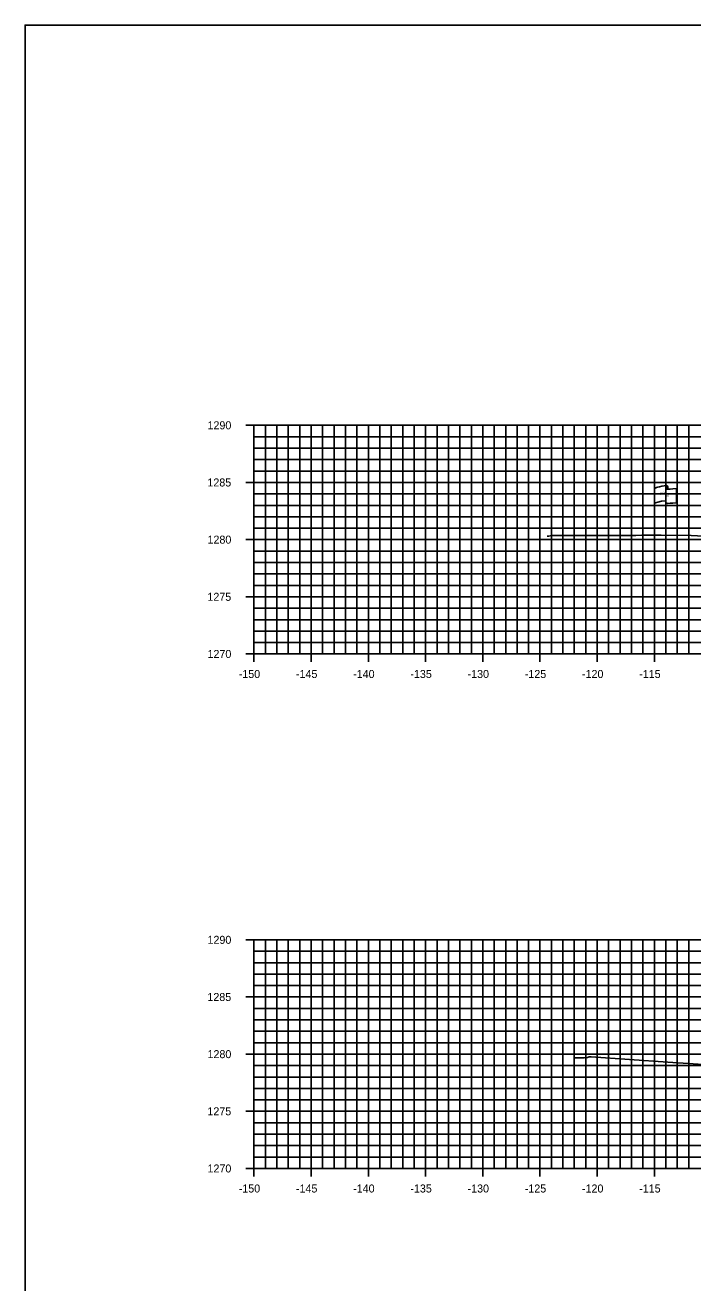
# Model space of a CAD drawing. Extents: x 674939 to 678919, y 750652 to 765176.
# Drawn here: x 678578.5 to 678636.9, y 763456.3 to 763566.3 of the extents above; entities that cross this region are included whole.
import ezdxf

# ---------------------------------------------------------------- set-up
doc = ezdxf.new("R2010")
doc.units = 0
for name, color, linetype in [('R_Axis', 7, 'Continuous'), ('R_Axis Annot', 7, 'Continuous'), ('R_Exist Surface', 7, 'Continuous'), ('R_Grid', 7, 'Continuous'), ('R_No Plot', 7, 'Continuous'), ('S_EXIST_ROW', 7, 'Continuous')]:
    doc.layers.add(name, color=color, linetype=linetype)

msp = doc.modelspace()

# ---------------------------------------------------------------- linework, layer by layer
at = {"layer": 'R_Axis'}
for p, q in [((678597.83, 763531.29), (678599.23, 763531.29)), ((678598.53, 763511.29), (678598.53, 763531.29)), ((678598.53, 763530.29), (678598.88, 763530.29)), ((678598.53, 763529.29), (678598.88, 763529.29)), ((678598.53, 763528.29), (678598.88, 763528.29)), ((678598.53, 763527.29), (678598.88, 763527.29)), ((678597.83, 763526.29), (678599.23, 763526.29)), ((678598.53, 763525.29), (678598.88, 763525.29)), ((678598.53, 763524.29), (678598.88, 763524.29)), ((678598.53, 763523.29), (678598.88, 763523.29)), ((678598.53, 763522.29), (678598.88, 763522.29)), ((678597.83, 763521.29), (678599.23, 763521.29)), ((678598.53, 763520.29), (678598.88, 763520.29)), ((678598.53, 763519.29), (678598.88, 763519.29)), ((678598.53, 763518.29), (678598.88, 763518.29)), ((678598.53, 763517.29), (678598.88, 763517.29)), ((678597.83, 763516.29), (678599.23, 763516.29)), ((678598.53, 763515.29), (678598.88, 763515.29)), ((678598.53, 763514.29), (678598.88, 763514.29)), ((678598.53, 763513.29), (678598.88, 763513.29)), ((678598.53, 763512.29), (678598.88, 763512.29)), ((678597.83, 763511.29), (678599.23, 763511.29)), ((678598.53, 763510.59), (678598.53, 763511.99)), ((678598.53, 763511.29), (678898.53, 763511.29)), ((678603.53, 763510.59), (678603.53, 763511.99)), ((678608.53, 763510.59), (678608.53, 763511.99)), ((678613.53, 763510.59), (678613.53, 763511.99)), ((678618.53, 763510.59), (678618.53, 763511.99)), ((678623.53, 763510.59), (678623.53, 763511.99)), ((678628.53, 763510.59), (678628.53, 763511.99)), ((678633.53, 763510.59), (678633.53, 763511.99)), ((678597.83, 763486.29), (678599.23, 763486.29)), ((678598.53, 763466.29), (678598.53, 763486.29)), ((678598.53, 763485.29), (678598.88, 763485.29)), ((678598.53, 763484.29), (678598.88, 763484.29)), ((678598.53, 763483.29), (678598.88, 763483.29)), ((678598.53, 763482.29), (678598.88, 763482.29)), ((678597.83, 763481.29), (678599.23, 763481.29)), ((678598.53, 763480.29), (678598.88, 763480.29)), ((678598.53, 763479.29), (678598.88, 763479.29)), ((678598.53, 763478.29), (678598.88, 763478.29)), ((678598.53, 763477.29), (678598.88, 763477.29)), ((678597.83, 763476.29), (678599.23, 763476.29)), ((678598.53, 763475.29), (678598.88, 763475.29)), ((678598.53, 763474.29), (678598.88, 763474.29)), ((678598.53, 763473.29), (678598.88, 763473.29)), ((678598.53, 763472.29), (678598.88, 763472.29)), ((678597.83, 763471.29), (678599.23, 763471.29)), ((678598.53, 763470.29), (678598.88, 763470.29)), ((678598.53, 763469.29), (678598.88, 763469.29)), ((678598.53, 763468.29), (678598.88, 763468.29)), ((678598.53, 763467.29), (678598.88, 763467.29)), ((678597.83, 763466.29), (678599.23, 763466.29)), ((678598.53, 763465.59), (678598.53, 763466.99)), ((678598.53, 763466.29), (678898.53, 763466.29)), ((678603.53, 763465.59), (678603.53, 763466.99)), ((678608.53, 763465.59), (678608.53, 763466.99)), ((678613.53, 763465.59), (678613.53, 763466.99)), ((678618.53, 763465.59), (678618.53, 763466.99)), ((678623.53, 763465.59), (678623.53, 763466.99)), ((678628.53, 763465.59), (678628.53, 763466.99)), ((678633.53, 763465.59), (678633.53, 763466.99))]:
    msp.add_line(p, q, dxfattribs=at)
at = {"layer": 'R_Exist Surface'}
for points in [[(678624.15, 763521.6), (678624.19, 763521.6), (678624.3, 763521.59), (678624.54, 763521.64), (678631.9, 763521.66), (678632.43, 763521.67), (678634.11, 763521.69), (678636.73, 763521.65), (678641.18, 763521.41)], [(678626.55, 763475.96), (678627.39, 763475.97), (678627.69, 763476.01), (678627.82, 763476.05), (678627.99, 763476.05), (678634.69, 763475.6), (678638.27, 763475.35)]]:
    msp.add_lwpolyline(points, dxfattribs=at)
at = {"layer": 'R_Grid'}
for p, q in [((678598.53, 763531.29), (678898.53, 763531.29)), ((678598.53, 763511.29), (678598.53, 763531.29)), ((678599.53, 763511.29), (678599.53, 763531.29)), ((678600.53, 763511.29), (678600.53, 763531.29)), ((678601.53, 763511.29), (678601.53, 763531.29)), ((678602.53, 763511.29), (678602.53, 763531.29)), ((678603.53, 763511.29), (678603.53, 763531.29)), ((678604.53, 763511.29), (678604.53, 763531.29)), ((678605.53, 763511.29), (678605.53, 763531.29)), ((678606.53, 763511.29), (678606.53, 763531.29)), ((678607.53, 763511.29), (678607.53, 763531.29)), ((678608.53, 763511.29), (678608.53, 763531.29)), ((678609.53, 763511.29), (678609.53, 763531.29)), ((678610.53, 763511.29), (678610.53, 763531.29)), ((678611.53, 763511.29), (678611.53, 763531.29)), ((678612.53, 763511.29), (678612.53, 763531.29)), ((678613.53, 763511.29), (678613.53, 763531.29)), ((678614.53, 763511.29), (678614.53, 763531.29)), ((678615.53, 763511.29), (678615.53, 763531.29)), ((678616.53, 763511.29), (678616.53, 763531.29)), ((678617.53, 763511.29), (678617.53, 763531.29)), ((678618.53, 763511.29), (678618.53, 763531.29)), ((678619.53, 763511.29), (678619.53, 763531.29)), ((678620.53, 763511.29), (678620.53, 763531.29)), ((678621.53, 763511.29), (678621.53, 763531.29)), ((678622.53, 763511.29), (678622.53, 763531.29)), ((678623.53, 763511.29), (678623.53, 763531.29)), ((678624.53, 763511.29), (678624.53, 763531.29)), ((678625.53, 763511.29), (678625.53, 763531.29)), ((678626.53, 763511.29), (678626.53, 763531.29)), ((678627.53, 763511.29), (678627.53, 763531.29)), ((678628.53, 763511.29), (678628.53, 763531.29)), ((678629.53, 763511.29), (678629.53, 763531.29)), ((678630.53, 763511.29), (678630.53, 763531.29)), ((678631.53, 763511.29), (678631.53, 763531.29)), ((678632.53, 763511.29), (678632.53, 763531.29)), ((678633.53, 763511.29), (678633.53, 763531.29)), ((678634.53, 763511.29), (678634.53, 763531.29)), ((678635.53, 763511.29), (678635.53, 763531.29)), ((678636.53, 763511.29), (678636.53, 763531.29)), ((678598.53, 763530.29), (678898.53, 763530.29)), ((678598.53, 763529.29), (678898.53, 763529.29)), ((678598.53, 763528.29), (678898.53, 763528.29)), ((678598.53, 763527.29), (678898.53, 763527.29)), ((678598.53, 763526.29), (678898.53, 763526.29)), ((678598.53, 763525.29), (678898.53, 763525.29)), ((678598.53, 763524.29), (678898.53, 763524.29)), ((678598.53, 763523.29), (678898.53, 763523.29)), ((678598.53, 763522.29), (678898.53, 763522.29)), ((678598.53, 763521.29), (678898.53, 763521.29)), ((678598.53, 763520.29), (678898.53, 763520.29)), ((678598.53, 763519.29), (678898.53, 763519.29)), ((678598.53, 763518.29), (678898.53, 763518.29)), ((678598.53, 763517.29), (678898.53, 763517.29)), ((678598.53, 763516.29), (678898.53, 763516.29)), ((678598.53, 763515.29), (678898.53, 763515.29)), ((678598.53, 763514.29), (678898.53, 763514.29)), ((678598.53, 763513.29), (678898.53, 763513.29)), ((678598.53, 763512.29), (678898.53, 763512.29)), ((678598.53, 763511.29), (678898.53, 763511.29)), ((678598.53, 763486.29), (678898.53, 763486.29)), ((678598.53, 763466.29), (678598.53, 763486.29)), ((678599.53, 763466.29), (678599.53, 763486.29)), ((678600.53, 763466.29), (678600.53, 763486.29)), ((678601.53, 763466.29), (678601.53, 763486.29)), ((678602.53, 763466.29), (678602.53, 763486.29)), ((678603.53, 763466.29), (678603.53, 763486.29)), ((678604.53, 763466.29), (678604.53, 763486.29)), ((678605.53, 763466.29), (678605.53, 763486.29)), ((678606.53, 763466.29), (678606.53, 763486.29)), ((678607.53, 763466.29), (678607.53, 763486.29)), ((678608.53, 763466.29), (678608.53, 763486.29)), ((678609.53, 763466.29), (678609.53, 763486.29)), ((678610.53, 763466.29), (678610.53, 763486.29)), ((678611.53, 763466.29), (678611.53, 763486.29)), ((678612.53, 763466.29), (678612.53, 763486.29)), ((678613.53, 763466.29), (678613.53, 763486.29)), ((678614.53, 763466.29), (678614.53, 763486.29)), ((678615.53, 763466.29), (678615.53, 763486.29)), ((678616.53, 763466.29), (678616.53, 763486.29)), ((678617.53, 763466.29), (678617.53, 763486.29)), ((678618.53, 763466.29), (678618.53, 763486.29)), ((678619.53, 763466.29), (678619.53, 763486.29)), ((678620.53, 763466.29), (678620.53, 763486.29)), ((678621.53, 763466.29), (678621.53, 763486.29)), ((678622.53, 763466.29), (678622.53, 763486.29)), ((678623.53, 763466.29), (678623.53, 763486.29)), ((678624.53, 763466.29), (678624.53, 763486.29)), ((678625.53, 763466.29), (678625.53, 763486.29)), ((678626.53, 763466.29), (678626.53, 763486.29)), ((678627.53, 763466.29), (678627.53, 763486.29)), ((678628.53, 763466.29), (678628.53, 763486.29)), ((678629.53, 763466.29), (678629.53, 763486.29)), ((678630.53, 763466.29), (678630.53, 763486.29)), ((678631.53, 763466.29), (678631.53, 763486.29)), ((678632.53, 763466.29), (678632.53, 763486.29)), ((678633.53, 763466.29), (678633.53, 763486.29)), ((678634.53, 763466.29), (678634.53, 763486.29)), ((678635.53, 763466.29), (678635.53, 763486.29)), ((678636.53, 763466.29), (678636.53, 763486.29)), ((678598.53, 763485.29), (678898.53, 763485.29)), ((678598.53, 763484.29), (678898.53, 763484.29)), ((678598.53, 763483.29), (678898.53, 763483.29)), ((678598.53, 763482.29), (678898.53, 763482.29)), ((678598.53, 763481.29), (678898.53, 763481.29)), ((678598.53, 763480.29), (678898.53, 763480.29)), ((678598.53, 763479.29), (678898.53, 763479.29)), ((678598.53, 763478.29), (678898.53, 763478.29)), ((678598.53, 763477.29), (678898.53, 763477.29)), ((678598.53, 763476.29), (678898.53, 763476.29)), ((678598.53, 763475.29), (678898.53, 763475.29)), ((678598.53, 763474.29), (678898.53, 763474.29)), ((678598.53, 763473.29), (678898.53, 763473.29)), ((678598.53, 763472.29), (678898.53, 763472.29)), ((678598.53, 763471.29), (678898.53, 763471.29)), ((678598.53, 763470.29), (678898.53, 763470.29)), ((678598.53, 763469.29), (678898.53, 763469.29)), ((678598.53, 763468.29), (678898.53, 763468.29)), ((678598.53, 763467.29), (678898.53, 763467.29)), ((678598.53, 763466.29), (678898.53, 763466.29))]:
    msp.add_line(p, q, dxfattribs=at)
at = {"layer": 'R_No Plot'}
msp.add_lwpolyline([(678578.53, 763346.29), (678918.53, 763346.29), (678918.53, 763566.29), (678578.53, 763566.29)], close=True, dxfattribs=at)
at = {"layer": 'S_EXIST_ROW'}
for p, q in [((678633.53, 763521.74), (678633.53, 763525.69)), ((678634.52, 763525.79), (678634.52, 763525.77)), ((678634.52, 763525.77), (678634.52, 763524.55)), ((678634.69, 763525.94), (678634.69, 763525.7)), ((678635.46, 763525.75), (678635.46, 763524.51))]:
    msp.add_line(p, q, dxfattribs=at)
for centre, radius, start, end in [((678634.6, 763525.79), 0.078, 88.6458, 274.2828), ((678634.61, 763525.94), 0.0783, 263.0712, 93.9564), ((678634.6, 763524.55), 0.0783, 180, 273.9564)]:
    msp.add_arc(centre, radius, start, end, dxfattribs=at)
for centre, major_axis, ratio, start_param, end_param in [((678635.11, 763525.73), (-1.58, -0.04), 0.19887, 5.030368, 6.283185), ((678635.82, 763525.85), (-1.23, -0.13), 0.052933, 0.159456, 1.268315), ((678635.1, 763524.42), (-1.58, -0.04), 0.19887, 5.083035, 6.194897), ((678635.82, 763524.61), (-1.23, -0.13), 0.052933, 0.159456, 1.268315)]:
    msp.add_ellipse(centre, major_axis=major_axis, ratio=ratio, start_param=start_param, end_param=end_param, dxfattribs=at)

# ---------------------------------------------------------------- texts
at = {"layer": 'R_Axis Annot'}
for s, p in [('1290', (678594.47, 763530.94)), ('1285', (678594.46, 763525.94)), ('1280', (678594.47, 763520.94)), ('1275', (678594.46, 763515.94)), ('1270', (678594.47, 763510.94)), ('-150', (678597.2, 763509.19)), ('-145', (678602.2, 763509.19)), ('-140', (678607.2, 763509.19)), ('-135', (678612.2, 763509.19)), ('-130', (678617.2, 763509.19)), ('-125', (678622.2, 763509.19)), ('-120', (678627.2, 763509.19)), ('-115', (678632.2, 763509.19)), ('1290', (678594.47, 763485.94)), ('1285', (678594.46, 763480.94)), ('1280', (678594.47, 763475.94)), ('1275', (678594.46, 763470.94)), ('1270', (678594.47, 763465.94)), ('-150', (678597.2, 763464.19)), ('-145', (678602.2, 763464.19)), ('-140', (678607.2, 763464.19)), ('-135', (678612.2, 763464.19)), ('-130', (678617.2, 763464.19)), ('-125', (678622.2, 763464.19)), ('-120', (678627.2, 763464.19)), ('-115', (678632.2, 763464.19))]:
    msp.add_text(s, height=0.7, dxfattribs=at).set_placement(p)
at = {"layer": 'S_EXIST_ROW'}
for s, height, rotation, p in [('R ', 0.2, 9.9884, (678634.05, 763525.19)), (' O', 0.2, 9.9884, (678634.19, 763525.24)), ('DWB 11-9-07', 0.01, 90, (678634.69, 763525.7)), ('W', 0.2, 351.1788, (678634.52, 763525.07)), ('DWB 11-9-07', 0.01, 5.0717, (678635.36, 763524.5)), ('DWB 11-9-07', 0.01, 90, (678633.52, 763521.74))]:
    msp.add_text(s, height=height, rotation=rotation, dxfattribs=at).set_placement(p)

doc.saveas('drawing.dxf')
